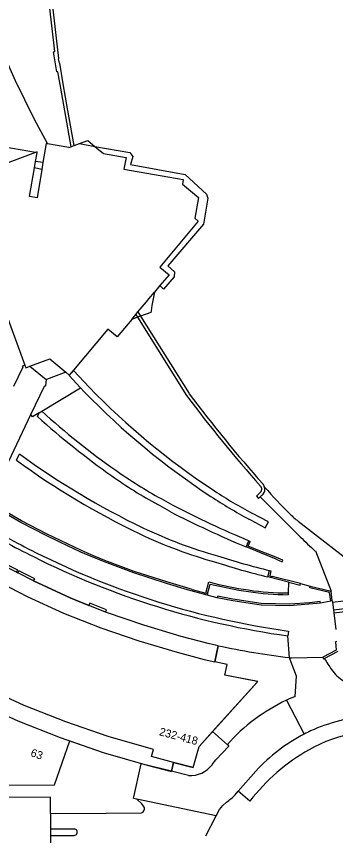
# Model space of a CAD drawing. Extents: x 194485 to 197793, y 468269 to 470822.
# Drawn here: x 194757.7 to 194805.5, y 469620.1 to 469742.9 of the extents above; entities that cross this region are included whole.
import ezdxf

# ---------------------------------------------------------------- set-up
doc = ezdxf.new("R2010")
doc.units = 0
for name, color, linetype in [('BGT begrenzing pand op maaiveld onder overbouw', 7, 'Continuous'), ('BGT grensvlak begroeid terreindeel', 7, 'Continuous'), ('BGT grensvlak begroeid terreindeel LR', 7, 'Continuous'), ('BGT grensvlak onbegroeid terreindeel', 7, 'Continuous'), ('BGT grensvlak overbruggingsdeel plus 1', 7, 'Continuous'), ('BGT grensvlak pand deel overbouw', 7, 'Continuous'), ('BGT grensvlak pand min 1', 7, 'Continuous'), ('BGT grensvlak pand op maaiveld', 7, 'Continuous'), ('BGT grensvlak scheiding', 7, 'Continuous'), ('BGT grensvlak waterdeel', 7, 'Continuous'), ('BGT grensvlak wegdeel', 7, 'Continuous'), ('BGT grensvlak wegdeel plus 1', 7, 'Continuous'), ('BGT lijnelement scheiding kademuur', 7, 'Continuous'), ('BGT lijnelement scheiding muur', 7, 'Continuous'), ('BGT tekst huisnummerreeks', 7, 'Continuous'), ('BGT tekst huisnummerreeks min 1', 7, 'Continuous')]:
    doc.layers.add(name, color=color, linetype=linetype)

msp = doc.modelspace()

# ---------------------------------------------------------------- linework, layer by layer
at = {"layer": 'BGT begrenzing pand op maaiveld onder overbouw'}
for p, q in [((194767.14, 469723.82), (194769.44, 469723.41)), ((194760.39, 469720.18), (194760.55, 469721.16)), ((194761.66, 469720.97), (194761.49, 469719.95)), ((194774.95, 469697.47), (194775.57, 469698.21)), ((194775.57, 469698.21), (194775.89, 469698.6))]:
    msp.add_line(p, q, dxfattribs=at)
for points in [[(194775.89, 469698.6), (194777.17, 469700.12), (194777.5, 469700.53), (194778.35, 469701.54)], [(194759.7, 469690.45), (194762.67, 469691.56), (194765.07, 469689.55)], [(194781.22, 469631.03), (194777.93, 469631.9), (194778.24, 469632.96), (194771.43, 469634.91), (194765.09, 469637.11), (194758.85, 469639.58), (194752.75, 469642.38), (194746.78, 469645.44), (194740.69, 469648.94)]]:
    msp.add_lwpolyline(points, dxfattribs=at)
at = {"layer": 'BGT grensvlak begroeid terreindeel'}
for p, q in [((194765.91, 469689.47), (194765.93, 469689.43)), ((194761.47, 469683.71), (194767.28, 469687.21))]:
    msp.add_line(p, q, dxfattribs=at)
msp.add_lwpolyline([(194761.08, 469683.47), (194760.08, 469682.87), (194759.86, 469683.23)], dxfattribs=at)
at = {"layer": 'BGT grensvlak begroeid terreindeel LR'}
for p, q in [((194794.21, 469670.85), (194800.21, 469664.87)), ((194802.47, 469662.74), (194804.83, 469656.71))]:
    msp.add_line(p, q, dxfattribs=at)
msp.add_arc((194824.55, 469688.33), 33.81, 223.9435, 229.212, dxfattribs=at)
at = {"layer": 'BGT grensvlak onbegroeid terreindeel'}
msp.add_line((194787.89, 469648.53), (194787.39, 469646.12), dxfattribs=at)
at = {"layer": 'BGT grensvlak overbruggingsdeel plus 1'}
for p, q in [((194805.04, 469655.08), (194817.8, 469656.6)), ((194805.04, 469655.08), (194805.2, 469653.9)), ((194805.2, 469653.9), (194805.24, 469653.46)), ((194805.24, 469653.46), (194805.55, 469650.97))]:
    msp.add_line(p, q, dxfattribs=at)
at = {"layer": 'BGT grensvlak pand deel overbouw'}
for p, q in [((194761.66, 469720.97), (194760.55, 469721.16)), ((194761.49, 469719.95), (194760.39, 469720.18)), ((194775.83, 469697.8), (194774.95, 469697.47)), ((194776.29, 469697.97), (194775.83, 469697.8)), ((194765.07, 469689.55), (194762.19, 469688.46))]:
    msp.add_line(p, q, dxfattribs=at)
for points in [[(194767.14, 469723.82), (194768.4, 469724.28), (194769.44, 469723.41)], [(194778.35, 469701.54), (194777.99, 469699.54), (194777.85, 469698.74), (194777.81, 469698.52), (194776.29, 469697.97)], [(194759.7, 469690.45), (194762.15, 469688.45), (194762.19, 469688.46)], [(194739.38, 469646.84), (194739.67, 469646.65), (194745.59, 469643.24), (194751.66, 469640.13), (194757.87, 469637.28), (194764.22, 469634.77), (194770.67, 469632.53), (194777.27, 469630.64), (194780.89, 469629.68), (194781.22, 469631.03)]]:
    msp.add_lwpolyline(points, dxfattribs=at)
at = {"layer": 'BGT grensvlak pand min 1'}
msp.add_lwpolyline([(194734.82, 469627.57), (194763.38, 469627.69), (194765.67, 469634.27), (194770.67, 469632.53), (194777.27, 469630.64), (194780.89, 469629.68), (194781.22, 469631.03), (194784.18, 469630.25), (194785.04, 469633.42), (194793.83, 469643.18), (194788.92, 469644.13), (194789.26, 469645.71), (194787.39, 469646.12), (194787.89, 469648.53), (194786.41, 469648.88), (194782.37, 469649.93), (194776.77, 469651.62), (194771.2, 469653.52), (194768.53, 469654.57), (194765.72, 469655.69), (194760.25, 469658.25), (194757.88, 469659.45), (194755.34, 469660.74)], dxfattribs=at)
at = {"layer": 'BGT grensvlak pand op maaiveld'}
for p, q in [((194765.55, 469723.23), (194762.32, 469723.79)), ((194765.55, 469723.23), (194765.89, 469723.36)), ((194766.32, 469723.52), (194767.14, 469723.82)), ((194769.44, 469723.41), (194770.73, 469722.33)), ((194779.18, 469702.53), (194778.35, 469701.54)), ((194787.05, 469635.65), (194793.75, 469643.09)), ((194784.18, 469630.25), (194781.22, 469631.03)), ((194762.78, 469623.38), (194762.79, 469621.06)), ((194762.79, 469621.06), (194762.79, 469620.09)), ((194762.79, 469620.09), (194762.8, 469617.68))]:
    msp.add_line(p, q, dxfattribs=at)
for points in [[(194762.32, 469723.79), (194762.14, 469723.83), (194761.66, 469720.97)], [(194766.32, 469723.52), (194766.12, 469723.44), (194765.89, 469723.36)], [(194760.54, 469722.49), (194752.66, 469719.55), (194751.13, 469711.01), (194752.49, 469711.51), (194752.88, 469710.46), (194750.14, 469709.45), (194751.32, 469706.22)], [(194760.77, 469722.45), (194760.79, 469722.59), (194760.54, 469722.49)], [(194760.55, 469721.16), (194760.77, 469722.45), (194760.77, 469722.45)], [(194770.73, 469722.33), (194774.1, 469721.74), (194773.79, 469719.98), (194782.66, 469718.42), (194782.55, 469717.75), (194784.96, 469715.74), (194784.43, 469712.63), (194784.93, 469712.18), (194779.16, 469705.29), (194780.54, 469704.15), (194779.18, 469702.53)], [(194761.49, 469719.95), (194760.77, 469715.69), (194759.65, 469715.88), (194760.39, 469720.18)], [(194753.12, 469701.29), (194754.29, 469698.07), (194755.99, 469698.69), (194758.95, 469690.58)], [(194774.95, 469697.47), (194772.75, 469694.84), (194771.36, 469696.01), (194766.21, 469689.83), (194765.91, 469689.47)], [(194758.95, 469690.58), (194759.08, 469690.22), (194759.7, 469690.45)], [(194765.07, 469689.55), (194765.59, 469689.11), (194765.6, 469689.1), (194765.91, 469689.47)], [(194748.32, 469661.93), (194748.68, 469661.69), (194753.94, 469658.66), (194759.28, 469655.92), (194764.74, 469653.42), (194770.32, 469651.2), (194776, 469649.26), (194781.76, 469647.59), (194785.8, 469646.47), (194787.39, 469646.12)], [(194793.75, 469643.09), (194793.77, 469643.19), (194788.92, 469644.13), (194789.26, 469645.71), (194787.39, 469646.12)], [(194784.18, 469630.25), (194785.04, 469633.42), (194787.05, 469635.65)], [(194762.78, 469623.38), (194762.77, 469625.8), (194733.69, 469625.67), (194733.68, 469628.36), (194726.33, 469628.33), (194726.34, 469625.64), (194690.05, 469625.49)]]:
    msp.add_lwpolyline(points, dxfattribs=at)
at = {"layer": 'BGT grensvlak scheiding'}
for p, q in [((194775.57, 469698.21), (194775.83, 469697.8)), ((194775.89, 469698.6), (194776.29, 469697.97)), ((194775.83, 469697.8), (194783.17, 469686.06)), ((194776.29, 469697.97), (194783.57, 469686.33)), ((194765.93, 469689.43), (194766.24, 469689.8)), ((194768.56, 469687.3), (194766.24, 469689.8)), ((194767.83, 469686.62), (194767.28, 469687.21)), ((194760.83, 469682.9), (194761.08, 469683.47)), ((194761.08, 469683.47), (194761.47, 469683.71)), ((194757.68, 469676.35), (194758.14, 469677.29)), ((194794.46, 469671.09), (194794.21, 469670.85)), ((194779.36, 469670.59), (194781.11, 469669.6)), ((194780.62, 469668.69), (194778.85, 469669.69)), ((194793.87, 469666.79), (194792.49, 469667.52)), ((194792.08, 469663.34), (194792.49, 469664.28)), ((194792.49, 469664.28), (194792.72, 469664.18)), ((194795.35, 469658.85), (194795.6, 469659.79)), ((194798.42, 469658.04), (194795.35, 469658.85)), ((194795.6, 469659.79), (194795.82, 469659.74)), ((194800.25, 469657.84), (194796, 469658.93)), ((194786.08, 469656.4), (194786.53, 469658.11)), ((194786.33, 469656.33), (194786.71, 469657.78)), ((194786.27, 469656.09), (194783.29, 469656.92)), ((194783.99, 469656.98), (194786.08, 469656.4)), ((194786.33, 469656.33), (194786.08, 469656.4)), ((194798.37, 469656.47), (194798.37, 469656.18)), ((194801.7, 469657.47), (194804.83, 469656.71)), ((194805, 469655.26), (194804.83, 469656.71)), ((194786.33, 469656.33), (194786.27, 469656.09)), ((194805, 469655.26), (194804.77, 469655.23)), ((194803.8, 469646.64), (194804.85, 469647.19)), ((194804.85, 469647.19), (194805.88, 469647.72))]:
    msp.add_line(p, q, dxfattribs=at)
for points in [[(194765.89, 469723.36), (194764.93, 469728.74), (194764.32, 469732.12), (194763.9, 469734.6), (194763.71, 469734.6), (194763.23, 469737.59), (194763.41, 469737.64), (194762.65, 469744.53), (194761.74, 469754.75), (194761.35, 469761.55), (194761.1, 469767.54), (194761.16, 469773.8)], [(194766.32, 469723.52), (194765.38, 469728.8), (194764.67, 469732.77), (194764.2, 469735.89), (194764.11, 469735.9), (194764, 469736.54), (194764.05, 469736.58), (194763.17, 469744.01), (194762.2, 469754.84), (194761.82, 469761.54), (194761.56, 469767.55), (194761.6, 469773.42), (194761.61, 469773.79)], [(194783.29, 469656.92), (194780.16, 469657.85), (194775.26, 469659.45), (194770.86, 469661.09), (194769.11, 469661.79), (194767.34, 469662.58), (194764.19, 469664.06), (194762.05, 469665.1), (194758.34, 469667.02), (194753.39, 469669.87), (194753.24, 469669.97), (194750.26, 469671.85), (194749.17, 469672.54), (194744.64, 469675.76), (194740.23, 469679.23), (194736.96, 469682.05), (194733.9, 469684.86), (194731.5, 469687.21), (194730.11, 469688.69), (194727.87, 469691.19), (194727.34, 469691.77), (194725.55, 469693.91)], [(194767.28, 469687.21), (194765.59, 469689.03), (194765.93, 469689.43)], [(194794.14, 469671.45), (194793.64, 469670.98), (194793.97, 469670.63), (194794.21, 469670.85)], [(194783.99, 469656.98), (194783.69, 469657.05), (194780.23, 469658.09), (194775.34, 469659.68), (194770.95, 469661.33), (194769.21, 469662.02), (194767.44, 469662.81), (194764.3, 469664.29), (194762.17, 469665.33), (194758.46, 469667.24), (194753.6, 469670.04)], [(194793.87, 469666.79), (194794.96, 469666.22), (194795.43, 469667.1), (194792.96, 469668.4)], [(194796.58, 469661.51), (194797.52, 469661.12), (194797.61, 469661.36), (194796.3, 469661.9), (194794.35, 469662.67), (194792.41, 469663.47), (194792.72, 469664.18)], [(194796.58, 469661.51), (194794.14, 469662.49), (194792.08, 469663.34)], [(194795.82, 469659.74), (194795.63, 469659.02), (194796, 469658.93)], [(194798.42, 469658.04), (194800.17, 469657.6), (194800.25, 469657.84)], [(194804.77, 469655.23), (194804.59, 469656.49), (194801.64, 469657.23), (194801.7, 469657.47)], [(194803.22, 469654.89), (194803.18, 469655.14), (194801.59, 469654.98), (194798.64, 469654.76), (194794.35, 469654.86), (194790.11, 469655.5), (194787.79, 469655.96), (194787.74, 469655.71)], [(194803.22, 469654.89), (194798.58, 469654.51), (194794.33, 469654.62), (194790.11, 469655.25), (194787.74, 469655.71)], [(194805.71, 469649.15), (194805.48, 469649.12), (194805.61, 469647.88), (194803.57, 469646.8)], [(194803.57, 469646.8), (194803.68, 469646.58), (194803.8, 469646.64)]]:
    msp.add_lwpolyline(points, dxfattribs=at)
for centre, radius, start, end in [((194849.31, 469765.8), 112.62, 224.1896, 236.6269), ((194849.35, 469765.84), 113.67, 224.1794, 236.6216), ((194945.44, 469807.05), 202.41, 216.7098, 221.6702), ((194945.55, 469807.15), 202.08, 216.7189, 221.6691), ((194839.5, 469770.01), 116.35, 227.8813, 234.8772), ((194839.46, 469769.96), 117.31, 227.9131, 234.8778), ((194828.8, 469774.21), 119.94, 233.9102, 244.2052), ((194828.8, 469774.23), 120.99, 233.9964, 244.2057), ((194813.81, 469733.09), 71.37, 234.6913, 241.1344), ((194813.88, 469733.2), 72.53, 234.7004, 241.1229), ((194793.74, 469672.01), 0.692, 306.3325, 42.8868), ((194793.73, 469672.01), 1.18, 15.491, 42.4768), ((194793.73, 469672.01), 1.18, 321.035, 15.2977), ((194830.09, 469736.67), 77.72, 236.6528, 241.4619), ((194793.69, 469672.05), 1.23, 308.229, 320.5455), ((194830.46, 469737.3), 79.44, 236.6788, 241.4501), ((194855.59, 469814.27), 163.75, 242.754, 247.1799), ((194855.88, 469814.89), 163.4, 242.7697, 247.1761), ((194808.47, 469733.82), 74.73, 244.7609, 253.966), ((194808.16, 469733.74), 75.56, 244.9416, 254.1584), ((194830.91, 469799.46), 144.06, 252.6005, 255.8146), ((194825.81, 469781.9), 126.77, 252.4237, 256.0945), ((194799.59, 469706.93), 50.54, 255.0213, 261.8913), ((194801.06, 469715.73), 59.7, 256.0958, 261.7002), ((194798.85, 469699.32), 43.14, 261.4477, 269.3623), ((194797.86, 469690.73), 34.26, 260.9364, 270.8566)]:
    msp.add_arc(centre, radius, start, end, dxfattribs=at)
at = {"layer": 'BGT grensvlak waterdeel'}
msp.add_lwpolyline([(194799.87, 469667.22), (194814.14, 469656.16), (194815.49, 469655.12), (194815.99, 469654.73), (194818.81, 469652.54), (194819.33, 469652.15), (194820.7, 469651.08), (194822.49, 469649.69)], dxfattribs=at)
for centre, radius, start, end in [((194866.72, 469736.2), 96.15, 221.6378, 224.9535), ((194807.66, 469677.24), 12.69, 224.985, 232.1613)]:
    msp.add_arc(centre, radius, start, end, dxfattribs=at)
at = {"layer": 'BGT grensvlak wegdeel'}
for p, q in [((194753.6, 469670.04), (194759.86, 469683.23)), ((194757.71, 469659.54), (194757.88, 469659.45)), ((194798.42, 469658.04), (194798.37, 469656.47)), ((194800.25, 469657.84), (194801.7, 469657.47)), ((194787.74, 469655.71), (194786.27, 469656.09)), ((194804.77, 469655.23), (194803.22, 469654.89)), ((194805, 469655.26), (194805.04, 469655.08)), ((194798.42, 469650.73), (194798.32, 469650.02)), ((194798.6, 469646.74), (194798.32, 469650.02)), ((194787.89, 469648.53), (194787.73, 469648.57)), ((194798.6, 469646.74), (194798.89, 469646.71)), ((194798.89, 469646.71), (194803.57, 469646.8)), ((194798.14, 469640.36), (194800.78, 469635.28)), ((194789.28, 469633.69), (194787.05, 469635.65)), ((194789.49, 469633.5), (194789.28, 469633.69)), ((194775.24, 469625.61), (194776.39, 469630.83)), ((194780.9, 469629.72), (194776.39, 469630.83)), ((194781.22, 469631.03), (194780.9, 469629.72)), ((194783.47, 469629.08), (194780.9, 469629.72)), ((194790.91, 469626.72), (194793.57, 469629.73)), ((194790.44, 469626.19), (194790.91, 469626.72)), ((194792.65, 469625.23), (194790.91, 469626.72)), ((194775.73, 469625.5), (194775.24, 469625.61)), ((194787.62, 469623.02), (194775.73, 469625.5)), ((194776.46, 469624.82), (194775.73, 469625.5)), ((194776.73, 469624.48), (194776.46, 469624.82)), ((194788.12, 469623.97), (194788.61, 469624.56)), ((194788.61, 469624.56), (194789.15, 469625.06)), ((194762.78, 469623.38), (194771.13, 469623.41)), ((194771.13, 469623.41), (194776.39, 469623.5)), ((194787.62, 469623.02), (194788.12, 469623.97)), ((194786.04, 469620.03), (194787.62, 469623.02)), ((194762.79, 469621.06), (194766.32, 469621.07)), ((194762.79, 469620.09), (194766.32, 469620.1))]:
    msp.add_line(p, q, dxfattribs=at)
for points in [[(194755.73, 469737.23), (194757.5, 469733.27), (194760.28, 469727.59), (194762.32, 469723.79)], [(194760.54, 469722.49), (194752.45, 469723.91), (194749.08, 469719.87)], [(194758.95, 469690.58), (194758.54, 469690.43), (194758.64, 469690.32), (194757.26, 469687.41)], [(194759.86, 469683.23), (194761.92, 469687.57), (194762.08, 469687.48), (194762.19, 469688.46)], [(194757.71, 469659.54), (194757.88, 469659.87), (194755.51, 469661.07), (194755.34, 469660.74)], [(194760.25, 469658.25), (194760.42, 469658.58), (194758.05, 469659.78), (194757.88, 469659.45)], [(194760.25, 469658.25), (194765.72, 469655.69), (194768.53, 469654.57)], [(194771.04, 469653.58), (194771.18, 469653.92), (194768.67, 469654.92), (194768.53, 469654.57)], [(194787.73, 469648.57), (194786.41, 469648.88), (194782.37, 469649.93), (194776.77, 469651.62), (194771.2, 469653.52), (194771.04, 469653.58)], [(194799.43, 469640.92), (194799.62, 469643.98), (194798.6, 469646.74)], [(194786.99, 469630.7), (194787.58, 469631.43), (194789.48, 469633.49), (194789.49, 469633.5)]]:
    msp.add_lwpolyline(points, dxfattribs=at)
for centre, radius, start, end in [((194810.46, 469764.14), 113.91, 238.9084, 243.8436), ((194810.11, 469763.51), 112.48, 238.8582, 243.8613), ((194815.29, 469771.48), 121.92, 243.3246, 262.0444), ((194815.28, 469771.42), 122.58, 243.3225, 262.0483), ((194813.4, 469768.27), 122.42, 257.9745, 263.0575), ((194841.07, 469669.73), 43.84, 211.784, 214.4096), ((194809.48, 469648.11), 5.57, 214.5457, 240.1249), ((194809.46, 469616.15), 26.73, 112.0497, 115.0644), ((194809.58, 469615.91), 26.99, 115.0738, 138.7838), ((194812.4, 469612.4), 25.66, 93.9982, 114.5091), ((194812.41, 469612.91), 25.21, 115.0045, 117.4621), ((194812.12, 469614.21), 21.52, 80.1747, 119.4687), ((194812.74, 469612.27), 25.93, 117.4522, 137.6581), ((194816.3, 469606.96), 29.88, 119.6021, 142.3135), ((194783.71, 469633.2), 4.13, 266.7485, 322.6467), ((194784.18, 469632.03), 8.56, 305.4658, 316.9752), ((194776.26, 469624.09), 0.613, 282.7746, 39.2781), ((194766.32, 469620.58), 0.483, 270.1189, 90.2369)]:
    msp.add_arc(centre, radius, start, end, dxfattribs=at)
at = {"layer": 'BGT grensvlak wegdeel plus 1'}
for points in [[(194805.2, 469653.9), (194863.24, 469660.77), (194893.64, 469664.38)], [(194805.24, 469653.46), (194862.99, 469660.31), (194893.68, 469663.99)]]:
    msp.add_lwpolyline(points, dxfattribs=at)
at = {"layer": 'BGT lijnelement scheiding kademuur'}
msp.add_lwpolyline([(194769.44, 469723.41), (194774.67, 469722.48), (194775.1, 469721.87), (194774.76, 469720.69), (194782.96, 469719.2), (194786.15, 469716.23), (194786.37, 469715.67), (194785.7, 469711.77), (194780.35, 469705.48), (194781.35, 469704.6), (194781.33, 469703.84), (194779.72, 469702), (194779.18, 469702.53)], dxfattribs=at)
at = {"layer": 'BGT lijnelement scheiding muur'}
for p, q in [((194757.71, 469659.54), (194757.88, 469659.45)), ((194805, 469655.26), (194804.77, 469655.23)), ((194787.89, 469648.53), (194787.39, 469646.12))]:
    msp.add_line(p, q, dxfattribs=at)
for points in [[(194760.25, 469658.25), (194765.72, 469655.69), (194768.53, 469654.57)], [(194787.73, 469648.57), (194786.41, 469648.88), (194782.37, 469649.93), (194776.77, 469651.62), (194771.2, 469653.52), (194771.04, 469653.58)]]:
    msp.add_lwpolyline(points, dxfattribs=at)

# ---------------------------------------------------------------- texts
at = {"layer": 'BGT tekst huisnummerreeks'}
msp.add_text('232-418', height=1.2, rotation=345.2, dxfattribs=at).set_placement((194778.99, 469635.13))
at = {"layer": 'BGT tekst huisnummerreeks min 1'}
msp.add_text('63', height=1.2, rotation=340.9, dxfattribs=at).set_placement((194759.7, 469632.01))

doc.saveas('drawing.dxf')
